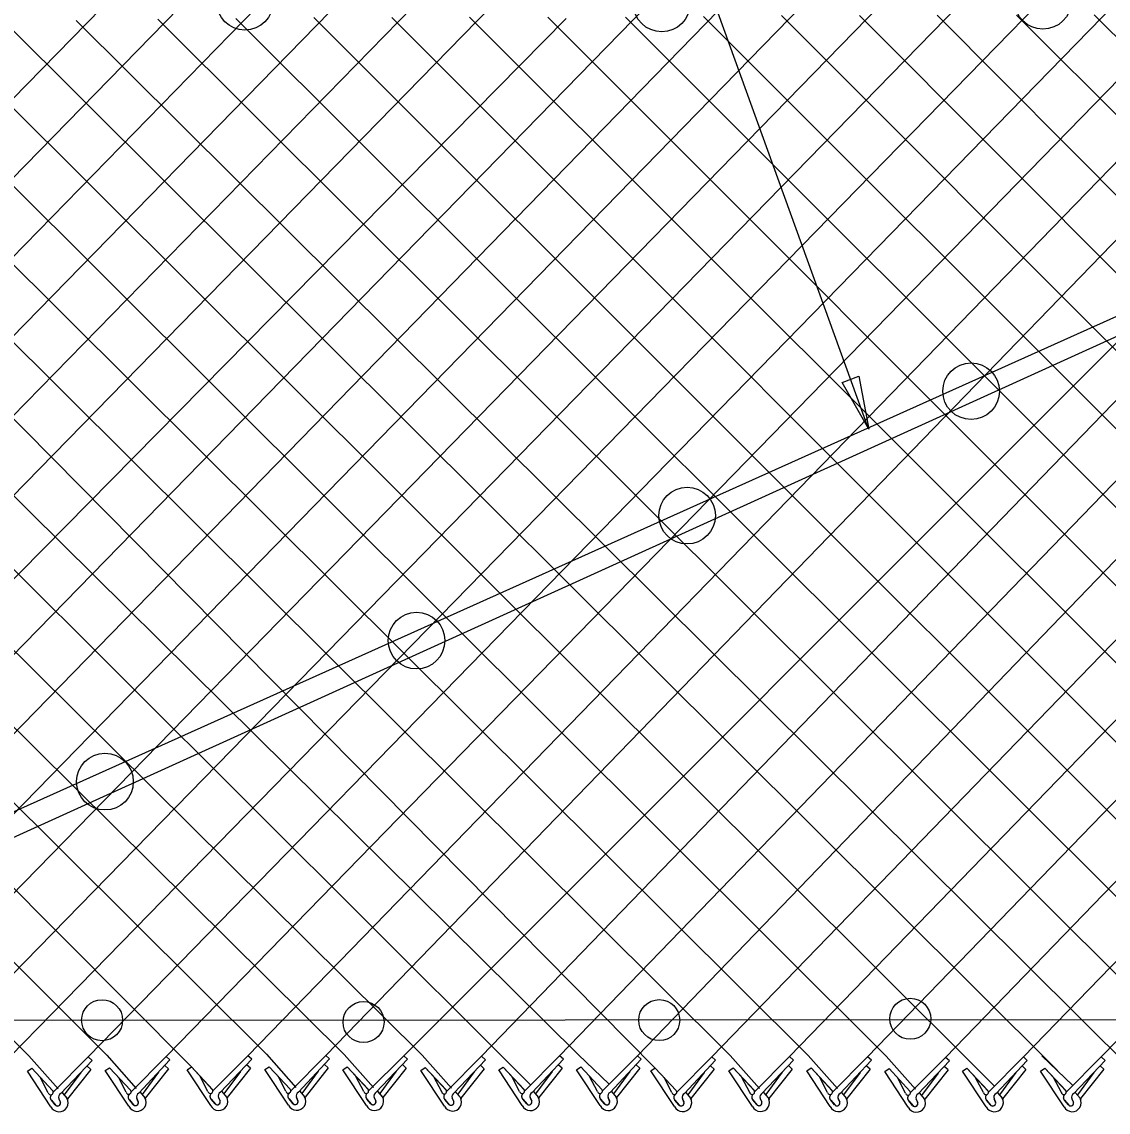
# Model space of a CAD drawing. Extents: x 0 to 1270, y 0 to 830.
# Drawn here: x 952.2 to 1008.4, y 379.4 to 435.8 of the extents above; entities that cross this region are included whole.
import ezdxf

# ---------------------------------------------------------------- set-up
doc = ezdxf.new("R2010")
doc.units = 0
for name, color, linetype in [('CT_Dimensions', 7, 'Continuous'), ('sb_Chainlink Fence', 7, 'Continuous'), ('sb_Existing Structural Steel', 7, 'Continuous')]:
    doc.layers.add(name, color=color, linetype=linetype)

msp = doc.modelspace()

# ---------------------------------------------------------------- linework, layer by layer
at = {"layer": 'CT_Dimensions'}
msp.add_line((995.967, 414.703), (952.313, 535.553), dxfattribs=at)
msp.add_lwpolyline([(995.466, 417.426), (995.987, 414.689), (994.607, 417.109)], close=True, dxfattribs=at)
at = {"layer": 'sb_Chainlink Fence'}
for p, q in [((913.101, 437.594), (968.866, 382.348)), ((915.349, 382.223), (968.936, 437.129)), ((917.12, 437.605), (972.898, 382.319)), ((933.306, 437.541), (988.823, 382.299)), ((937.336, 437.542), (992.85, 382.291)), ((910.415, 381.309), (964.368, 436.544)), ((919.363, 382.226), (972.423, 436.56)), ((922.398, 436.744), (976.926, 382.341)), ((923.39, 382.236), (976.462, 436.557)), ((931.448, 382.198), (984.516, 436.597)), ((939.503, 382.223), (992.575, 436.646)), ((943.542, 382.247), (996.602, 436.664)), ((947.569, 382.257), (1000.692, 436.671)), ((951.596, 382.249), (1004.719, 436.682)), ((955.627, 382.219), (1008.746, 436.711)), ((959.656, 382.241), (1012.777, 436.762)), ((963.885, 382.283), (1016.805, 436.76)), ((975.97, 382.255), (1028.501, 436.578)), ((979.998, 382.277), (1032.527, 436.596)), ((984.024, 382.28), (1036.333, 436.546)), ((987.868, 382.225), (1040.568, 436.624)), ((991.895, 382.235), (1044.595, 436.654)), ((995.922, 382.227), (1048.626, 436.704)), ((999.953, 382.197), (1052.655, 436.703)), ((1003.982, 382.22), (1056.681, 436.721)), ((1008.008, 382.223), (1060.72, 436.718)), ((903.263, 382.228), (956.31, 436.464)), ((907.294, 382.198), (960.337, 436.493)), ((935.477, 382.22), (988.197, 436.325)), ((967.292, 435.981), (1021.036, 382.261)), ((967.911, 382.293), (1020.441, 436.528)), ((975.347, 435.997), (1029.091, 382.286)), ((979.386, 435.995), (1033.889, 381.456)), ((983.413, 436.005), (1037.915, 381.466)), ((987.44, 436.034), (1041.184, 382.312)), ((991.471, 436.085), (1045.215, 382.282)), ((995.499, 436.084), (1050.002, 381.45)), ((999.526, 436.102), (1054.165, 381.12)), ((1003.616, 436.109), (1058.258, 381.502)), ((1007.643, 436.119), (1061.526, 382.348)), ((899.131, 435.734), (952.555, 382.282)), ((903.159, 435.733), (956.584, 382.305)), ((907.186, 435.751), (960.964, 381.705)), ((911.225, 435.748), (964.839, 382.357)), ((927.417, 382.228), (980.341, 435.926)), ((931.458, 435.781), (984.947, 381.647)), ((943.138, 435.856), (996.881, 382.261)), ((947.167, 435.854), (1001.695, 381.499)), ((951.193, 435.872), (1005.739, 381.519)), ((954.999, 435.823), (1009.71, 381.434)), ((959.234, 435.901), (1012.978, 382.299)), ((963.261, 435.93), (1017.794, 381.5)), ((971.321, 435.979), (1025.823, 381.429)), ((971.938, 382.285), (1024.06, 434.433)), ((929.304, 433.482), (980.952, 382.344)), ((952.555, 382.282), (954.073, 380.574)), ((953.814, 380.398), (955.627, 382.219)), ((954.212, 380.326), (955.825, 382.04)), ((955.825, 382.04), (955.627, 382.219)), ((956.584, 382.305), (958.101, 380.596)), ((957.842, 380.42), (959.656, 382.241)), ((958.241, 380.349), (959.854, 382.062)), ((959.854, 382.062), (959.656, 382.241)), ((960.813, 382.346), (960.813, 382.346)), ((962.071, 380.462), (963.885, 382.283)), ((962.47, 380.39), (964.082, 382.104)), ((964.082, 382.104), (963.885, 382.283)), ((964.839, 382.357), (966.357, 380.648)), ((966.098, 380.472), (967.911, 382.293)), ((966.496, 380.4), (968.109, 382.114)), ((968.109, 382.114), (967.911, 382.293)), ((968.866, 382.348), (970.384, 380.639)), ((970.125, 380.463), (971.938, 382.285)), ((970.524, 380.392), (972.136, 382.105)), ((972.136, 382.105), (971.938, 382.285)), ((972.898, 382.319), (974.415, 380.61)), ((974.156, 380.434), (975.97, 382.255)), ((974.555, 380.362), (976.168, 382.076)), ((976.168, 382.076), (975.97, 382.255)), ((976.926, 382.341), (978.497, 380.773)), ((978.184, 380.456), (979.998, 382.277)), ((978.583, 380.385), (980.196, 382.098)), ((980.196, 382.098), (979.998, 382.277)), ((980.952, 382.344), (982.558, 380.809)), ((982.211, 380.459), (984.024, 382.28)), ((982.61, 380.388), (984.222, 382.101)), ((984.222, 382.101), (984.024, 382.28)), ((986.055, 380.404), (987.868, 382.225)), ((986.454, 380.333), (988.066, 382.046)), ((988.066, 382.046), (987.868, 382.225)), ((988.823, 382.299), (990.341, 380.59)), ((990.081, 380.414), (991.895, 382.235)), ((990.48, 380.343), (992.093, 382.056)), ((992.093, 382.056), (991.895, 382.235)), ((992.85, 382.291), (994.368, 380.582)), ((994.109, 380.406), (995.922, 382.227)), ((994.507, 380.334), (996.12, 382.048)), ((996.12, 382.048), (995.922, 382.227)), ((996.881, 382.261), (998.399, 380.552)), ((998.14, 380.376), (999.953, 382.197)), ((998.539, 380.305), (1000.151, 382.018)), ((1000.151, 382.018), (999.953, 382.197)), ((1000.91, 382.283), (1002.481, 380.715)), ((1002.168, 380.398), (1003.982, 382.22)), ((1002.567, 380.327), (1004.18, 382.04)), ((1004.18, 382.04), (1003.982, 382.22)), ((1004.936, 382.286), (1006.541, 380.751)), ((1006.195, 380.401), (1008.008, 382.223)), ((1006.593, 380.33), (1008.206, 382.043)), ((1008.206, 382.043), (1008.008, 382.223)), ((952.483, 381.489), (952.706, 381.641)), ((953.702, 379.644), (952.483, 381.489)), ((952.706, 381.641), (953.784, 380.479)), ((952.706, 381.641), (953.791, 380.472)), ((955.239, 381.411), (954.39, 380.256)), ((955.758, 381.577), (954.552, 380.059)), ((955.758, 381.577), (955.56, 381.756)), ((956.512, 381.511), (956.735, 381.663)), ((957.73, 379.667), (956.512, 381.511)), ((956.735, 381.663), (957.813, 380.502)), ((956.735, 381.663), (957.82, 380.495)), ((959.267, 381.433), (958.418, 380.278)), ((959.786, 381.599), (958.58, 380.082)), ((959.786, 381.599), (959.588, 381.778)), ((960.741, 381.553), (960.964, 381.705)), ((961.959, 379.708), (960.741, 381.553)), ((960.964, 381.705), (962.042, 380.543)), ((960.964, 381.705), (962.048, 380.536)), ((963.496, 381.475), (962.647, 380.32)), ((964.015, 381.641), (962.809, 380.123)), ((964.015, 381.641), (963.817, 381.82)), ((964.767, 381.563), (964.99, 381.715)), ((965.986, 379.718), (964.767, 381.563)), ((964.99, 381.715), (966.068, 380.553)), ((964.99, 381.715), (966.075, 380.546)), ((967.523, 381.485), (966.674, 380.33)), ((968.042, 381.651), (966.836, 380.133)), ((968.042, 381.651), (967.844, 381.83)), ((968.794, 381.555), (969.017, 381.707)), ((970.013, 379.71), (968.794, 381.555)), ((969.017, 381.707), (970.095, 380.545)), ((969.017, 381.707), (970.102, 380.538)), ((971.55, 381.476), (970.701, 380.321)), ((972.069, 381.642), (970.863, 380.125)), ((972.069, 381.642), (971.871, 381.822)), ((972.826, 381.525), (973.049, 381.677)), ((974.044, 379.68), (972.826, 381.525)), ((973.049, 381.677), (974.127, 380.515)), ((973.049, 381.677), (974.134, 380.508)), ((975.581, 381.447), (974.732, 380.292)), ((976.1, 381.613), (974.894, 380.095)), ((976.1, 381.613), (975.902, 381.792)), ((976.854, 381.547), (977.077, 381.699)), ((978.072, 379.703), (976.854, 381.547)), ((977.077, 381.699), (978.155, 380.538)), ((977.077, 381.699), (978.162, 380.531)), ((979.609, 381.469), (978.761, 380.314)), ((980.129, 381.635), (978.922, 380.118)), ((980.129, 381.635), (979.931, 381.814)), ((980.88, 381.55), (981.103, 381.702)), ((982.099, 379.705), (980.88, 381.55)), ((981.103, 381.702), (982.181, 380.54)), ((981.103, 381.702), (982.188, 380.534)), ((983.636, 381.472), (982.787, 380.317)), ((984.155, 381.638), (982.949, 380.121)), ((984.155, 381.638), (983.957, 381.817)), ((984.721, 381.503), (984.944, 381.655)), ((985.943, 379.65), (984.724, 381.495)), ((984.947, 381.647), (986.025, 380.485)), ((984.947, 381.647), (986.032, 380.479)), ((987.48, 381.417), (986.631, 380.262)), ((987.999, 381.583), (986.793, 380.066)), ((987.999, 381.583), (987.801, 381.762)), ((988.751, 381.505), (988.974, 381.657)), ((989.969, 379.661), (988.751, 381.505)), ((988.974, 381.657), (990.052, 380.496)), ((988.974, 381.657), (990.059, 380.489)), ((991.506, 381.427), (990.658, 380.272)), ((992.026, 381.593), (990.819, 380.076)), ((992.026, 381.593), (991.828, 381.772)), ((992.778, 381.497), (993.001, 381.649)), ((993.996, 379.652), (992.778, 381.497)), ((993.001, 381.649), (994.079, 380.487)), ((993.001, 381.649), (994.086, 380.48)), ((995.533, 381.419), (994.685, 380.264)), ((996.053, 381.585), (994.847, 380.067)), ((996.053, 381.585), (995.855, 381.764)), ((996.809, 381.467), (997.032, 381.619)), ((998.028, 379.623), (996.809, 381.467)), ((997.032, 381.619), (998.11, 380.458)), ((997.032, 381.619), (998.117, 380.451)), ((999.565, 381.389), (998.716, 380.234)), ((1000.084, 381.555), (998.878, 380.038)), ((1000.084, 381.555), (999.886, 381.734)), ((1000.838, 381.489), (1001.061, 381.642)), ((1002.056, 379.645), (1000.838, 381.489)), ((1001.061, 381.642), (1002.139, 380.48)), ((1001.061, 381.642), (1002.146, 380.473)), ((1003.593, 381.411), (1002.744, 380.256)), ((1004.113, 381.577), (1002.906, 380.06)), ((1004.113, 381.577), (1003.915, 381.757)), ((1004.864, 381.492), (1005.087, 381.645)), ((1006.082, 379.648), (1004.864, 381.492)), ((1005.087, 381.645), (1006.165, 380.483)), ((1005.087, 381.645), (1006.172, 380.476)), ((1007.619, 381.414), (1006.771, 380.259)), ((1008.139, 381.58), (1006.933, 380.063)), ((1008.139, 381.58), (1007.941, 381.76)), ((953.563, 380.372), (953.157, 381.148)), ((957.591, 380.394), (957.185, 381.17)), ((961.82, 380.436), (961.414, 381.212)), ((965.847, 380.446), (965.441, 381.222)), ((969.874, 380.438), (969.468, 381.214)), ((973.905, 380.408), (973.499, 381.184)), ((977.934, 380.43), (977.528, 381.206)), ((981.96, 380.433), (981.554, 381.209)), ((985.804, 380.378), (985.398, 381.154)), ((989.831, 380.388), (989.425, 381.164)), ((993.858, 380.38), (993.452, 381.156)), ((997.889, 380.35), (997.483, 381.126)), ((1001.917, 380.373), (1001.511, 381.148)), ((1005.944, 380.376), (1005.538, 381.151)), ((954.28, 380.374), (954.528, 380.081)), ((954.283, 380.37), (954.529, 380.08)), ((958.308, 380.396), (958.556, 380.103)), ((958.312, 380.392), (958.557, 380.102)), ((962.537, 380.438), (962.785, 380.145)), ((962.541, 380.434), (962.786, 380.144)), ((962.785, 380.145), (962.803, 380.111)), ((966.564, 380.448), (966.812, 380.155)), ((966.567, 380.444), (966.813, 380.154)), ((966.812, 380.155), (966.83, 380.121)), ((970.591, 380.44), (970.839, 380.147)), ((970.594, 380.435), (970.84, 380.146)), ((970.839, 380.147), (970.857, 380.113)), ((974.622, 380.41), (974.87, 380.117)), ((974.626, 380.406), (974.871, 380.116)), ((978.651, 380.433), (978.898, 380.139)), ((978.654, 380.428), (978.9, 380.138)), ((982.677, 380.435), (982.925, 380.142)), ((982.68, 380.431), (982.926, 380.141)), ((986.521, 380.38), (986.769, 380.087)), ((986.524, 380.376), (986.77, 380.086)), ((990.548, 380.391), (990.795, 380.097)), ((990.551, 380.386), (990.797, 380.096)), ((994.575, 380.382), (994.823, 380.089)), ((994.578, 380.378), (994.824, 380.088)), ((998.606, 380.352), (998.854, 380.059)), ((998.609, 380.348), (998.855, 380.058)), ((1002.635, 380.375), (1002.882, 380.082)), ((1002.638, 380.37), (1002.883, 380.081)), ((1006.661, 380.378), (1006.909, 380.085)), ((1006.664, 380.373), (1006.91, 380.084)), ((953.927, 379.737), (953.725, 379.979)), ((953.725, 379.979), (953.948, 379.715)), ((954.188, 379.879), (954.107, 380.057)), ((954.107, 380.05), (954.188, 379.883)), ((954.528, 380.081), (954.546, 380.047)), ((954.546, 380.047), (954.561, 380.011)), ((957.956, 379.759), (957.754, 380.001)), ((957.754, 380.001), (957.976, 379.737)), ((958.217, 379.902), (958.135, 380.079)), ((958.135, 380.073), (958.217, 379.906)), ((958.556, 380.103), (958.574, 380.069)), ((958.574, 380.069), (958.59, 380.033)), ((962.185, 379.801), (961.983, 380.043)), ((961.983, 380.043), (962.205, 379.779)), ((962.446, 379.943), (962.364, 380.121)), ((962.364, 380.114), (962.445, 379.947)), ((962.803, 380.111), (962.819, 380.074)), ((966.211, 379.811), (966.009, 380.053)), ((966.009, 380.053), (966.232, 379.789)), ((966.472, 379.954), (966.391, 380.131)), ((966.391, 380.124), (966.472, 379.958)), ((966.83, 380.121), (966.845, 380.085)), ((970.238, 379.803), (970.036, 380.044)), ((970.036, 380.044), (970.259, 379.781)), ((970.5, 379.945), (970.418, 380.122)), ((970.418, 380.116), (970.499, 379.949)), ((970.857, 380.113), (970.873, 380.076)), ((974.27, 379.773), (974.068, 380.015)), ((974.068, 380.015), (974.29, 379.751)), ((974.531, 379.916), (974.449, 380.093)), ((974.449, 380.086), (974.531, 379.92)), ((974.87, 380.117), (974.888, 380.083)), ((974.888, 380.083), (974.904, 380.047)), ((978.298, 379.795), (978.096, 380.037)), ((978.096, 380.037), (978.319, 379.773)), ((978.559, 379.938), (978.477, 380.115)), ((978.478, 380.109), (978.559, 379.942)), ((978.898, 380.139), (978.917, 380.105)), ((978.917, 380.105), (978.932, 380.069)), ((982.324, 379.798), (982.122, 380.04)), ((982.122, 380.04), (982.345, 379.776)), ((982.586, 379.941), (982.504, 380.118)), ((982.504, 380.112), (982.585, 379.945)), ((982.925, 380.142), (982.943, 380.108)), ((982.943, 380.108), (982.959, 380.072)), ((986.168, 379.743), (985.966, 379.985)), ((985.966, 379.985), (986.189, 379.721)), ((986.429, 379.886), (986.348, 380.063)), ((986.348, 380.057), (986.429, 379.89)), ((986.769, 380.087), (986.787, 380.053)), ((986.787, 380.053), (986.802, 380.017)), ((990.195, 379.753), (989.993, 379.995)), ((989.993, 379.995), (990.216, 379.732)), ((990.456, 379.896), (990.374, 380.073)), ((990.375, 380.067), (990.456, 379.9)), ((990.795, 380.097), (990.814, 380.063)), ((990.814, 380.063), (990.829, 380.027)), ((994.222, 379.745), (994.02, 379.987)), ((994.02, 379.987), (994.243, 379.723)), ((994.483, 379.888), (994.402, 380.065)), ((994.402, 380.059), (994.483, 379.892)), ((994.823, 380.089), (994.841, 380.055)), ((994.841, 380.055), (994.856, 380.019)), ((998.253, 379.715), (998.051, 379.957)), ((998.051, 379.957), (998.274, 379.693)), ((998.515, 379.858), (998.433, 380.035)), ((998.433, 380.029), (998.514, 379.862)), ((998.854, 380.059), (998.872, 380.025)), ((998.872, 380.025), (998.888, 379.989)), ((1002.282, 379.737), (1002.08, 379.979)), ((1002.08, 379.979), (1002.302, 379.716)), ((1002.543, 379.88), (1002.461, 380.057)), ((1002.461, 380.051), (1002.543, 379.884)), ((1002.882, 380.082), (1002.9, 380.048)), ((1002.9, 380.048), (1002.916, 380.011)), ((1006.308, 379.74), (1006.106, 379.982)), ((1006.106, 379.982), (1006.329, 379.719)), ((1006.569, 379.883), (1006.488, 380.06)), ((1006.488, 380.054), (1006.569, 379.887)), ((1006.909, 380.085), (1006.927, 380.051)), ((1006.927, 380.051), (1006.942, 380.014))]:
    msp.add_line(p, q, dxfattribs=at)
for centre, radius, start, end in [((953.689, 380.394), 0.128, 189.9304, 40.9785), ((953.855, 380.12), 0.192, 126.9947, 219.7983), ((953.86, 380.12), 0.195, 127.7656, 226.3328), ((954.3, 380.136), 0.209, 114.8422, 203.5167), ((957.717, 380.416), 0.128, 189.9304, 40.9785), ((957.883, 380.143), 0.192, 126.9947, 219.7983), ((957.889, 380.142), 0.195, 127.7656, 226.3328), ((958.329, 380.159), 0.209, 114.8422, 203.5167), ((961.946, 380.458), 0.128, 189.9304, 40.9785), ((962.112, 380.184), 0.192, 126.9947, 219.7983), ((962.118, 380.184), 0.195, 127.7656, 226.3328), ((962.378, 379.916), 0.468, 206.3202, 29.2269), ((962.558, 380.2), 0.209, 114.8422, 203.5167), ((965.973, 380.468), 0.128, 189.9304, 40.9785), ((966.139, 380.194), 0.192, 126.9947, 219.7983), ((966.144, 380.194), 0.195, 127.7656, 226.3328), ((966.405, 379.926), 0.468, 206.3202, 29.2269), ((966.584, 380.21), 0.209, 114.8422, 203.5167), ((970, 380.46), 0.128, 189.9304, 40.9785), ((970.166, 380.186), 0.192, 126.9947, 219.7983), ((970.171, 380.186), 0.195, 127.7656, 226.3328), ((970.432, 379.917), 0.468, 206.3202, 29.2269), ((970.612, 380.202), 0.209, 114.8422, 203.5167), ((974.031, 380.43), 0.128, 189.9304, 40.9785), ((974.197, 380.156), 0.192, 126.9947, 219.7983), ((974.203, 380.156), 0.195, 127.7656, 226.3328), ((974.643, 380.172), 0.209, 114.8422, 203.5167), ((978.06, 380.452), 0.128, 189.9304, 40.9785), ((978.226, 380.179), 0.192, 126.9947, 219.7983), ((978.231, 380.178), 0.195, 127.7656, 226.3328), ((978.671, 380.195), 0.209, 114.8422, 203.5167), ((982.086, 380.455), 0.128, 189.9304, 40.9785), ((982.252, 380.182), 0.192, 126.9947, 219.7983), ((982.257, 380.181), 0.195, 127.7656, 226.3328), ((982.698, 380.198), 0.209, 114.8422, 203.5167), ((985.93, 380.4), 0.128, 189.9304, 40.9785), ((986.096, 380.127), 0.192, 126.9947, 219.7983), ((986.101, 380.126), 0.195, 127.7656, 226.3328), ((986.542, 380.143), 0.209, 114.8422, 203.5167), ((989.957, 380.41), 0.128, 189.9304, 40.9785), ((990.123, 380.137), 0.192, 126.9947, 219.7983), ((990.128, 380.136), 0.195, 127.7656, 226.3328), ((990.568, 380.153), 0.209, 114.8422, 203.5167), ((993.984, 380.402), 0.128, 189.9304, 40.9785), ((994.15, 380.128), 0.192, 126.9947, 219.7983), ((994.155, 380.128), 0.195, 127.7656, 226.3328), ((994.595, 380.144), 0.209, 114.8422, 203.5167), ((998.015, 380.372), 0.128, 189.9304, 40.9785), ((998.181, 380.099), 0.192, 126.9947, 219.7983), ((998.186, 380.098), 0.195, 127.7656, 226.3328), ((998.627, 380.115), 0.209, 114.8422, 203.5167), ((1002.043, 380.395), 0.128, 189.9304, 40.9785), ((1002.21, 380.121), 0.192, 126.9947, 219.7983), ((1002.215, 380.121), 0.195, 127.7656, 226.3328), ((1002.655, 380.137), 0.209, 114.8422, 203.5167), ((1006.07, 380.398), 0.128, 189.9304, 40.9785), ((1006.236, 380.124), 0.192, 126.9947, 219.7983), ((1006.241, 380.124), 0.195, 127.7656, 226.3328), ((1006.681, 380.14), 0.209, 114.8422, 203.5167), ((954.121, 379.852), 0.468, 206.3202, 29.2269), ((954.044, 379.834), 0.152, 219.8632, 17.4852), ((954.044, 379.833), 0.152, 230.7826, 19.2656), ((958.149, 379.874), 0.468, 206.3202, 29.2269), ((958.072, 379.856), 0.152, 219.8632, 17.4852), ((958.073, 379.856), 0.152, 230.7826, 19.2656), ((962.301, 379.898), 0.152, 219.8632, 17.4852), ((962.302, 379.897), 0.152, 230.7826, 19.2656), ((966.328, 379.908), 0.152, 219.8632, 17.4852), ((966.328, 379.907), 0.152, 230.7826, 19.2656), ((970.355, 379.9), 0.152, 219.8632, 17.4852), ((970.355, 379.899), 0.152, 230.7826, 19.2656), ((974.463, 379.888), 0.468, 206.3202, 29.2269), ((974.386, 379.87), 0.152, 219.8632, 17.4852), ((974.387, 379.869), 0.152, 230.7826, 19.2656), ((978.491, 379.91), 0.468, 206.3202, 29.2269), ((978.414, 379.892), 0.152, 219.8632, 17.4852), ((978.415, 379.892), 0.152, 230.7826, 19.2656), ((982.518, 379.913), 0.468, 206.3202, 29.2269), ((982.441, 379.895), 0.152, 219.8632, 17.4852), ((982.441, 379.894), 0.152, 230.7826, 19.2656), ((986.362, 379.858), 0.468, 206.3202, 29.2269), ((986.285, 379.84), 0.152, 219.8632, 17.4852), ((986.285, 379.839), 0.152, 230.7826, 19.2656), ((990.389, 379.868), 0.468, 206.3202, 29.2269), ((990.312, 379.85), 0.152, 219.8632, 17.4852), ((990.312, 379.85), 0.152, 230.7826, 19.2656), ((994.416, 379.86), 0.468, 206.3202, 29.2269), ((994.339, 379.842), 0.152, 219.8632, 17.4852), ((994.339, 379.841), 0.152, 230.7826, 19.2656), ((998.447, 379.83), 0.468, 206.3202, 29.2269), ((998.37, 379.812), 0.152, 219.8632, 17.4852), ((998.37, 379.812), 0.152, 230.7826, 19.2656), ((1002.475, 379.852), 0.468, 206.3202, 29.2269), ((1002.398, 379.835), 0.152, 219.8632, 17.4852), ((1002.399, 379.834), 0.152, 230.7826, 19.2656), ((1006.502, 379.855), 0.468, 206.3202, 29.2269), ((1006.425, 379.838), 0.152, 219.8632, 17.4852), ((1006.425, 379.837), 0.152, 230.7826, 19.2656)]:
    msp.add_arc(centre, radius, start, end, dxfattribs=at)
at = {"layer": 'sb_Existing Structural Steel'}
for p, q in [((1021.134, 426.064), (935.175, 387.44)), ((1021.578, 425.295), (935.574, 386.225)), ((440.979, 383.869), (1116.811, 384.201))]:
    msp.add_line(p, q, dxfattribs=at)
for centre, radius in [((963.726, 436.798), 1.465), ((1004.989, 436.845), 1.465), ((985.28, 436.707), 1.465), ((1001.276, 416.656), 1.465), ((986.593, 410.22), 1.465), ((972.604, 403.756), 1.465), ((956.495, 396.46), 1.465), ((998.131, 384.192), 1.06), ((956.346, 384.121), 1.06), ((969.862, 384.025), 1.06), ((985.15, 384.123), 1.06)]:
    msp.add_circle(centre, radius, dxfattribs=at)

doc.saveas('drawing.dxf')
